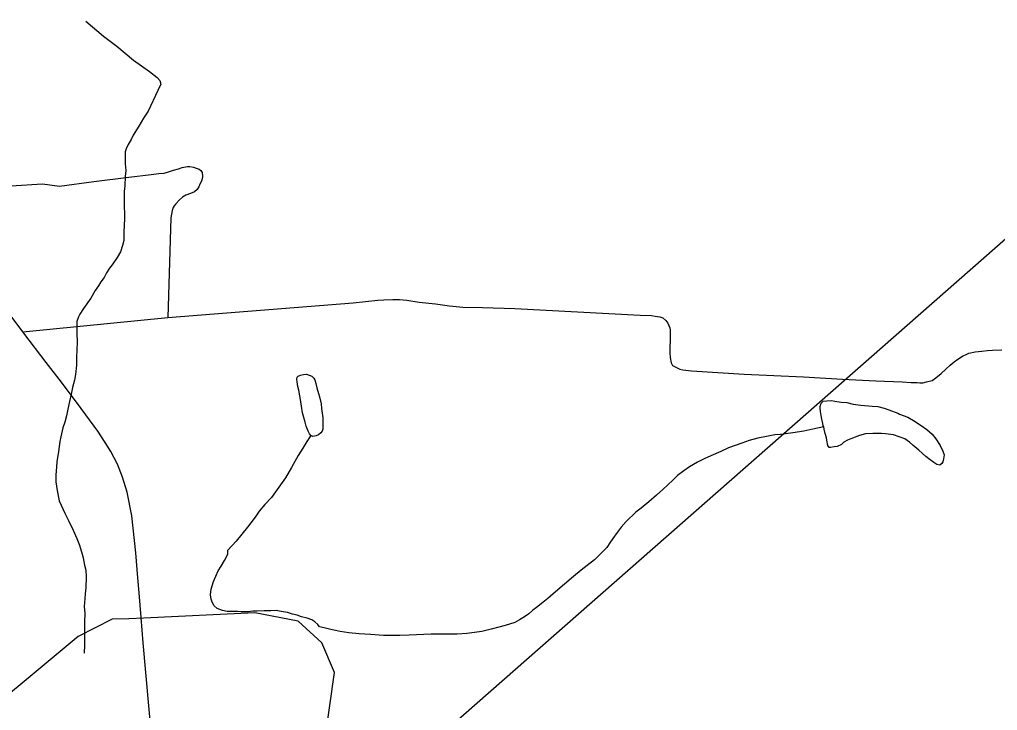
# Model space of a CAD drawing. Extents: x 2082433 to 2279600, y 546599 to 755198.
# Drawn here: x 2142394 to 2146187, y 576684 to 579366 of the extents above; entities that cross this region are included whole.
import ezdxf

# ---------------------------------------------------------------- set-up
doc = ezdxf.new("R2010")
doc.units = 0
for name, color, linetype in [('Exist Boundary Political Fire Districts', 7, 'Continuous'), ('Exist Hydrographic Creek Single Shore', 7, 'Continuous'), ('Exist Hydrographic Misc Water Feature', 7, 'Continuous'), ('Exist Road Non-System Type 51', 7, 'Continuous'), ('Exist Road Primary NC Attributed', 7, 'Continuous')]:
    doc.layers.add(name, color=color, linetype=linetype)

msp = doc.modelspace()

# ---------------------------------------------------------------- linework, layer by layer
at = {"layer": 'Exist Boundary Political Fire Districts'}
msp.add_lwpolyline([(2148987.7, 588267), (2148853.6, 588086.8), (2148166.4, 587162.7), (2149373.8, 581288.4), (2142989.3, 575675.9), (2139650, 576994.9)], dxfattribs=at)
at = {"layer": 'Exist Hydrographic Creek Single Shore'}
msp.add_lwpolyline([(2143350.8, 574378.7), (2143348.9, 574400.4), (2143319.5, 574609.9), (2143293.9, 574977.8), (2143422.7, 575437.4), (2143411.6, 575995.3), (2143559.7, 576438.5), (2143615.6, 576831), (2143565.6, 576946.8), (2143473.7, 577030.7), (2143306.6, 577063.6), (2142875.2, 577042.5), (2142817.8, 577039.6), (2142753.3, 577038.2), (2142621.4, 576970.8), (2141652.6, 576165.4)], dxfattribs=at)
at = {"layer": 'Exist Hydrographic Misc Water Feature'}
for points in [[(2142650.9, 579359.5), (2142719.2, 579301.8), (2142771.3, 579262), (2142835.5, 579208.3), (2142897.8, 579164.6), (2142927.8, 579140.7), (2142937.8, 579128.9), (2142941.9, 579114.8), (2142930, 579090.8), (2142892.5, 579010.7), (2142874.4, 578982.6), (2142856.8, 578952.5), (2142834.7, 578916.5), (2142827.1, 578900.4), (2142815, 578880.4), (2142807, 578864.3), (2142803.3, 578852.3), (2142803.3, 578836.3), (2142803.3, 578806.3), (2142805.5, 578780.3), (2142803.5, 578756.4), (2142801.7, 578720.4), (2142799.8, 578698.3), (2142799.8, 578682.4), (2142800, 578660.4), (2142800, 578644.4), (2142800.2, 578608.4), (2142800.2, 578592.4), (2142798.6, 578542.4), (2142798.6, 578524.5), (2142798.6, 578508.4), (2142792.8, 578488.4), (2142784.8, 578464.4), (2142772.9, 578442.3), (2142753.1, 578414.2), (2142743, 578400.3), (2142731.3, 578382.2), (2142721.3, 578364.1), (2142709.2, 578348.1), (2142699.5, 578332.1), (2142687.4, 578314), (2142669.8, 578283.9), (2142641.7, 578243.8), (2142628, 578221.8), (2142622, 578211.8), (2142616.1, 578193.8), (2142616.1, 578175.8), (2142616.3, 578149.7), (2142616.5, 578111.7), (2142614.6, 578055.8), (2142614.6, 578023.8), (2142611, 577987.7), (2142607.1, 577965.7), (2142599.3, 577937.8), (2142593.3, 577911.8), (2142587.6, 577883.7), (2142581.4, 577853.7), (2142575.7, 577827.7), (2142569.7, 577803.6), (2142561.7, 577781.6), (2142553.9, 577745.6), (2142550.1, 577727.6), (2142544.3, 577689.5), (2142538.6, 577649.6), (2142536.5, 577629.6), (2142534.7, 577597.6), (2142534.7, 577571.6), (2142539, 577537.6), (2142547, 577497.7), (2142569.3, 577449.7), (2142583.5, 577421.8), (2142601.5, 577383.9), (2142615.7, 577352), (2142625.7, 577326), (2142636, 577290.1), (2142640.1, 577276.1), (2142646.2, 577248.2), (2142650.3, 577228.2), (2142652.2, 577202.2), (2142650.5, 577160.2), (2142648.7, 577136.3), (2142646.8, 577118.3), (2142644.8, 577088.2), (2142647, 577060.2), (2142645, 577028.3), (2142645.2, 577004.3), (2142645.2, 576970.2), (2142645.4, 576952.2), (2142645.4, 576938.2), (2142643.8, 576906.3)], [(2143523.8, 577751.8), (2143517.7, 577757.8), (2143513.6, 577767.8), (2143505.6, 577787.8), (2143501.5, 577803.7), (2143491.2, 577839.6), (2143487.3, 577865.6), (2143485.1, 577881.6), (2143483, 577891.6), (2143481, 577905.6), (2143477.1, 577927.6), (2143472.8, 577941.6), (2143470.7, 577959.5), (2143468.7, 577969.5), (2143470.7, 577977.5), (2143474.8, 577981.5), (2143482.8, 577985.6), (2143494.7, 577987.6), (2143506.8, 577989.7), (2143516.7, 577985.7), (2143526.7, 577981.7), (2143534.7, 577973.8), (2143538.8, 577967.9), (2143542.7, 577953.8), (2143546.8, 577935.9), (2143553, 577914), (2143557.1, 577901.9), (2143563, 577873.9), (2143565.3, 577855.9), (2143567.3, 577838), (2143569.4, 577820), (2143569.6, 577800), (2143569.6, 577786), (2143569.6, 577776), (2143567.5, 577768), (2143561.6, 577762), (2143553.8, 577753.9), (2143543.7, 577749.9), (2143531.8, 577747.9), (2143523.8, 577751.8)], [(2145512.9, 577784.5), (2145510.8, 577788.5), (2145508.8, 577798.5), (2145504.9, 577814.5), (2145502.8, 577828.5), (2145500.5, 577844.4), (2145498.5, 577858.4), (2145498.5, 577864.4), (2145502.6, 577876.4), (2145510.6, 577884.4), (2145524.5, 577886.5), (2145544.6, 577886.6), (2145556.5, 577884.7), (2145580.5, 577880.8), (2145602.7, 577878.9), (2145626.7, 577873), (2145656.6, 577869.1), (2145700.5, 577865.3), (2145722.6, 577863.4), (2145746.6, 577857.5), (2145764.7, 577851.6), (2145800.5, 577837.7), (2145806.5, 577833.8), (2145838.5, 577821.9), (2145860.6, 577810), (2145890.8, 577790.2), (2145912.9, 577774.3), (2145932.8, 577756.3), (2145947.2, 577738.4), (2145965, 577712.5), (2145975, 577690.6), (2145979.3, 577676.6), (2145977.3, 577660.6)], [(2145512.9, 577784.5), (2145471, 577776.3), (2145435.1, 577768.1), (2145393.1, 577762), (2145365, 577757.9), (2145345.1, 577755.8), (2145323, 577753.7), (2145291, 577747.5), (2145257.2, 577741.4), (2145223.3, 577731.3), (2145195.2, 577721.2), (2145169.4, 577713), (2145143.3, 577702.9), (2145113.6, 577688.8), (2145075.5, 577672.6), (2145049.6, 577660.5), (2145023.6, 577648.4), (2144991.8, 577630.3), (2144969.9, 577614.2), (2144945.9, 577596.1), (2144928, 577578), (2144907.9, 577560), (2144888.1, 577541.9), (2144864.3, 577519.8), (2144834.3, 577493.7), (2144804.6, 577469.5), (2144784.5, 577453.5), (2144746.8, 577417.3), (2144726.9, 577395.2), (2144711.1, 577375.1), (2144695.1, 577351.1), (2144683, 577335), (2144671.3, 577317), (2144657.4, 577303), (2144641.4, 577286.9), (2144623.5, 577268.8), (2144595.4, 577246.7), (2144571.5, 577228.6), (2144541.7, 577204.4), (2144507.7, 577174.4), (2144464, 577136.2), (2144442.1, 577118.1), (2144430.4, 577108), (2144398.2, 577083.9), (2144384.2, 577073.8), (2144368.5, 577059.8), (2144352.5, 577047.7), (2144332.6, 577035.6), (2144314.5, 577025.5), (2144276.6, 577013.4), (2144252.8, 577007.3), (2144222.9, 576999.1), (2144186.8, 576990.9), (2144158.7, 576986.8), (2144128.7, 576982.8), (2144090.8, 576980.6), (2144042.8, 576980.4), (2143990.7, 576980.1), (2143905, 576975.8), (2143868.9, 576975.7), (2143805, 576975.3), (2143754.9, 576979.1), (2143711.1, 576980.9), (2143671.1, 576984.8), (2143637, 576990.6), (2143613, 576996.4)], [(2145977.3, 577660.6), (2145975.2, 577648.6), (2145971.3, 577642.5), (2145963.4, 577636.5), (2145951.3, 577638.5), (2145939.4, 577646.4), (2145925.4, 577656.3), (2145909.2, 577670.3), (2145881.1, 577694.2), (2145859, 577714), (2145845, 577726), (2145827, 577737.9), (2145805.1, 577745.8), (2145782.9, 577753.7), (2145752.8, 577757.6), (2145736.8, 577759.5), (2145702.7, 577759.4), (2145675, 577757.2), (2145651.1, 577751.1), (2145625, 577741), (2145605.1, 577732.9), (2145591, 577724.9), (2145581.1, 577716.9), (2145565.3, 577708.8), (2145553.2, 577706.7), (2145539.3, 577704.7), (2145533.4, 577704.6), (2145529.3, 577712.6), (2145525.2, 577732.6), (2145523.1, 577742.6), (2145519, 577758.5), (2145514.9, 577776.5), (2145512.9, 577784.5)], [(2143523.8, 577751.8), (2143507.9, 577727.8), (2143492.1, 577701.7), (2143474, 577673.7), (2143448.2, 577627.6), (2143424.6, 577587.4), (2143386.7, 577533.3), (2143370.7, 577511.3), (2143345, 577483.1), (2143323.1, 577457.1), (2143307.1, 577435), (2143291.3, 577412.9), (2143277.2, 577394.9), (2143255.4, 577368.8), (2143233.5, 577340.7), (2143201.7, 577306.6)], [(2143557.1, 577008.3), (2143550.7, 577018.2), (2143538.8, 577028.1), (2143526.7, 577036), (2143508.7, 577042), (2143486.7, 577047.9), (2143470.7, 577053.8), (2143452.7, 577057.8), (2143432.8, 577063.7), (2143408.8, 577067.6), (2143388.7, 577071.5), (2143368.8, 577071.4), (2143342.8, 577071.3), (2143314.7, 577069.1), (2143298.7, 577069.1), (2143280.7, 577067), (2143252.8, 577066.9), (2143238.8, 577068.8), (2143216.7, 577068.7), (2143198.8, 577068.6), (2143180.8, 577072.5), (2143160.7, 577080.5), (2143148.8, 577090.4), (2143140.6, 577104.4), (2143136.5, 577116.4), (2143134.5, 577132.4), (2143136.5, 577154.3), (2143146.3, 577184.4), (2143164, 577226.4), (2143176.1, 577244.5), (2143188, 577266.5), (2143197.8, 577282.6), (2143201.7, 577292.6), (2143201.7, 577306.6)], [(2143613, 576996.4), (2143600.9, 576998.5), (2143575.1, 577004.3), (2143557.1, 577008.3)]]:
    msp.add_lwpolyline(points, dxfattribs=at)
at = {"layer": 'Exist Road Non-System Type 51'}
msp.add_line((2142406.9, 578154.2), (2142968.7, 578209.1), dxfattribs=at)
for points in [[(2142359.9, 578720.1), (2142482.4, 578728.5), (2142549, 578719.5), (2142681.3, 578736.8), (2142817.7, 578754), (2142903.9, 578764.3), (2142933.9, 578767.7), (2142954, 578769.3), (2142968.1, 578773), (2142990.2, 578780.6), (2143010.3, 578786.1), (2143024.4, 578791.9), (2143044.5, 578795.5), (2143054.5, 578795.3), (2143068.4, 578793), (2143078.4, 578788.8), (2143090.3, 578784.5), (2143096.2, 578780.4), (2143102, 578772.3), (2143103.7, 578758.3), (2143103.6, 578752.3), (2143099.3, 578738.4), (2143093.1, 578726.5), (2143088.9, 578716.6), (2143082.7, 578706.7), (2143072.5, 578696.9), (2143056.4, 578691.2), (2143038.2, 578683.6), (2143026.1, 578675.8), (2143013.9, 578666.1), (2142999.6, 578650.4), (2142993.4, 578642.5), (2142989.3, 578636.6), (2142985.1, 578624.7), (2142982.8, 578610.7), (2142980.5, 578596.8), (2142968.7, 578209.1)], [(2142968.7, 578209.1), (2143687.7, 578266.5), (2143735.8, 578271.6), (2143783.9, 578276.6), (2143806, 578278.1), (2143842, 578279.4), (2143868, 578278.9), (2143895.9, 578276.3), (2143943.8, 578269.4), (2144007.6, 578262.1), (2144061.5, 578255), (2144113.4, 578249.9), (2144189.3, 578248.4), (2144315.2, 578243.9), (2144800.6, 578218.1), (2144844.6, 578217.2), (2144858.6, 578214.9), (2144876.5, 578212.5), (2144888.4, 578208.3), (2144900.2, 578198.1), (2144908, 578187.9), (2144915.7, 578169.7), (2144917.5, 578159.7), (2144916.8, 578125.7), (2144916, 578089.8), (2144915.7, 578071.8), (2144917.3, 578053.7), (2144920.9, 578033.7), (2144926.7, 578023.5), (2144936.6, 578017.3), (2144954.4, 578009), (2144966.4, 578006.7), (2145000.3, 578002.1), (2145204, 577989.9), (2145433.8, 577979.3), (2145585.6, 577970.2), (2145715.4, 577963.6), (2145817.3, 577959.6), (2145851.3, 577956.9), (2145875.3, 577956.4), (2145885.2, 577956.2), (2145897.2, 577956), (2145911.3, 577959.7), (2145933.4, 577965.2), (2145947.6, 577974.9), (2145968, 577992.5), (2145986.3, 578008.2), (2146002.6, 578023.8), (2146018.9, 578037.5), (2146033.1, 578047.2), (2146051.3, 578058.8), (2146067.5, 578066.5), (2146075.5, 578070.3), (2146099.6, 578075.9), (2146125.7, 578079.3), (2146147.7, 578080.9), (2146167.8, 578082.5), (2146203.8, 578083.8)]]:
    msp.add_lwpolyline(points, dxfattribs=at)
at = {"layer": 'Exist Road Primary NC Attributed'}
msp.add_lwpolyline([(2142909, 576546.3), (2142895.7, 576702.3), (2142873.7, 576946.3), (2142865.9, 577045), (2142857.6, 577140.3), (2142852.7, 577198.4), (2142844.6, 577296.5), (2142829.3, 577439.5), (2142811.6, 577530.8), (2142793.1, 577589.3), (2142773, 577639.9), (2142747.6, 577689.7), (2142726.2, 577724.4), (2142696.8, 577768.6), (2142618.4, 577875.7), (2142547.3, 577969.4), (2142496.9, 578035), (2142410.9, 578149), (2142297.7, 578297.4)], dxfattribs=at)

doc.saveas('drawing.dxf')
